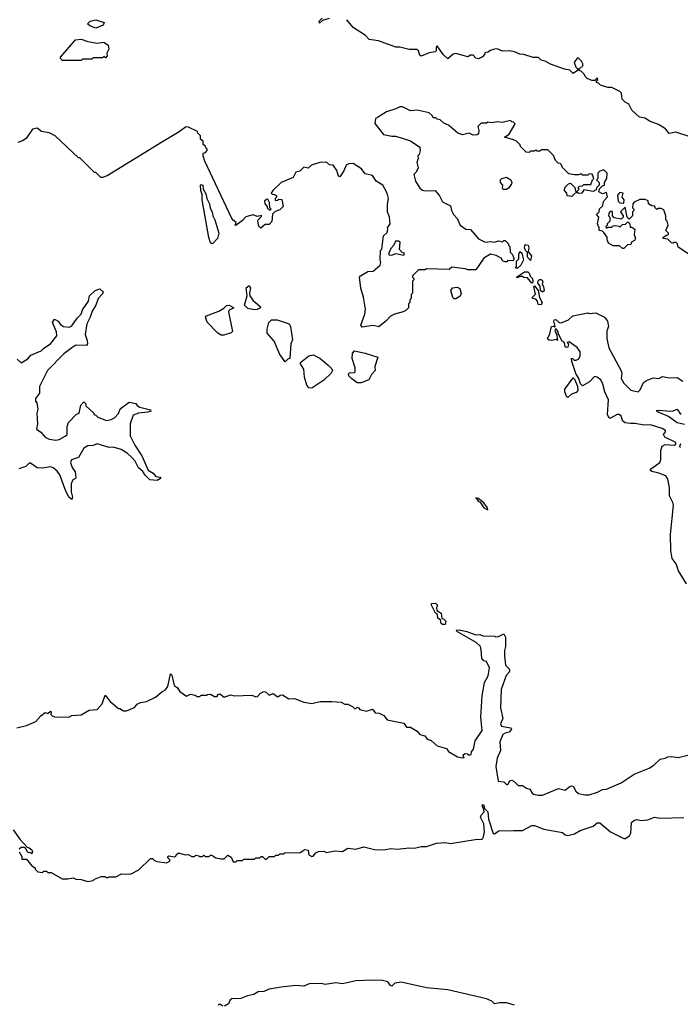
# Model space of a CAD drawing. Extents: x 2494106 to 2685573, y 758056 to 915185.
# Tile 384 of 507: x 2640935 to 2645888, y 846812 to 854197. Entities that reach past the tile are written whole.
import ezdxf

# ---------------------------------------------------------------- set-up
doc = ezdxf.new("R2010")
doc.units = 0

msp = doc.modelspace()

# ---------------------------------------------------------------- linework, layer by layer
at = {"layer": '0CON05XD'}
for points in [[(2641505, 854133.8), (2641460.5, 854150.5), (2641442.5, 854165), (2641462.5, 854185), (2641505, 854196.2), (2641567.5, 854175), (2641560, 854155), (2641505, 854133.8)], [(2643255, 854206.7), (2643205, 854190), (2643181.7, 854171.7), (2643180, 854185), (2643201.7, 854208.3)], [(2645955, 853322), (2645855, 853354.3), (2645805, 853343.3), (2645777.9, 853377.9), (2645725, 853410.8), (2645657.5, 853435), (2645625, 853457.5), (2645582.5, 853465), (2645525, 853517.5), (2645503.3, 853563.3), (2645475, 853577.5), (2645451.7, 853601.7), (2645446.7, 853645), (2645435, 853657.5), (2645375, 853687.5), (2645345, 853687.5), (2645290, 853705), (2645275, 853720), (2645260, 853725), (2645260, 853735), (2645270, 853745), (2645265, 853760), (2645248.3, 853741.7), (2645225, 853740), (2645190, 853755), (2645175, 853770), (2645168.3, 853788.3), (2645148.3, 853808.3), (2645125, 853820), (2645085, 853793.3), (2645058.8, 853818.8), (2645020, 853825), (2644915, 853863.8), (2644875, 853886.7), (2644845, 853893.3), (2644825, 853912.5), (2644785, 853913.3), (2644715, 853936.2), (2644685, 853937.5), (2644645, 853956.7), (2644605, 853963.3), (2644555, 853960), (2644515, 853977.5), (2644495, 853976.7), (2644463.8, 853966.2), (2644445, 853952.5), (2644421.7, 853948.3), (2644420, 853935), (2644405, 853917.5), (2644375, 853902.5), (2644355, 853907.5), (2644335, 853930), (2644315, 853930), (2644295, 853917.5), (2644205, 853942.5), (2644185, 853938.8), (2644145, 853902.5), (2644110, 853935), (2644065, 854000), (2644058.3, 853991.7), (2644057, 853963), (2644050, 853955), (2644005, 853949.2), (2643945, 853922.5), (2643935, 853930), (2643925, 853962.5), (2643912.3, 853972.3), (2643854.3, 853974.3), (2643785, 853991.2), (2643755, 853990), (2643625, 854037.5), (2643555, 854047.5), (2643528.8, 854078.8), (2643435, 854138.8), (2643387, 854197)], [(2641395, 853890), (2641255, 853890), (2641240, 853905), (2641240, 853915), (2641353, 854047), (2641395, 854050), (2641445, 854032.5), (2641515, 854020), (2641565, 854027.5), (2641597.5, 854005), (2641602.5, 853975), (2641587.5, 853945), (2641590, 853925), (2641578.3, 853911.7), (2641565, 853920), (2641555, 853910), (2641485, 853910), (2641475, 853900), (2641405, 853900), (2641395, 853890)], [(2645118.3, 853828.3), (2645135, 853830), (2645158.3, 853851.7), (2645157.5, 853865), (2645147.5, 853885), (2645125, 853907.5), (2645115, 853907.5), (2645092.5, 853875), (2645105, 853840), (2645118.3, 853828.3)], [(2645785, 852580), (2645800, 852585), (2645800, 852595), (2645780, 852615), (2645797.5, 852655), (2645790, 852685), (2645780, 852695), (2645780, 852725), (2645765, 852770), (2645745, 852780), (2645725, 852780), (2645713, 852773), (2645700, 852785), (2645698.3, 852798.3), (2645675, 852800), (2645650, 852815), (2645648.3, 852838.3), (2645625, 852847.5), (2645585, 852847.5), (2645541.7, 852828.3), (2645533, 852817), (2645530, 852785), (2645540, 852775), (2645540, 852765), (2645530, 852755), (2645530, 852725), (2645505, 852700), (2645490, 852715), (2645475, 852790), (2645440, 852755), (2645460, 852725), (2645460, 852715), (2645445, 852700), (2645391.7, 852711.7), (2645380, 852725), (2645380, 852755), (2645375, 852760), (2645361.7, 852758.3), (2645353, 852747), (2645350, 852725), (2645360, 852715), (2645360, 852685), (2645340, 852665), (2645340, 852655), (2645330, 852645), (2645332.5, 852632.5), (2645345, 852640), (2645375, 852640), (2645385, 852650), (2645405, 852652.5), (2645427.5, 852647.5), (2645435, 852640), (2645455, 852660), (2645477, 852663), (2645495, 852680), (2645510, 852665), (2645511.7, 852641.7), (2645525, 852640), (2645547.5, 852625), (2645542.5, 852585), (2645552.5, 852555), (2645545, 852540), (2645521.7, 852528.3), (2645518.3, 852511.7), (2645491.7, 852508.3), (2645465, 852480), (2645455, 852480), (2645431.7, 852501.7), (2645385, 852500), (2645350.7, 852520.7), (2645340, 852545), (2645340, 852565), (2645315, 852600), (2645305, 852610), (2645280, 852615), (2645280, 852635), (2645267.5, 852665), (2645277.5, 852715), (2645260, 852735), (2645280, 852755), (2645281.7, 852778.3), (2645308.3, 852801.7), (2645310, 852825), (2645318.3, 852841.7), (2645341.7, 852868.3), (2645335, 852900), (2645305, 852890), (2645277.5, 852905), (2645281.7, 852928.3), (2645305, 852950), (2645320, 852955), (2645320, 852975), (2645337.5, 853005), (2645340, 853045), (2645315, 853070), (2645285, 853060), (2645270, 853045), (2645270, 853005), (2645260, 852995), (2645280, 852975), (2645280, 852955), (2645260, 852935), (2645258.3, 852921.7), (2645235, 852907.5), (2645165, 852920), (2645150, 852895), (2645125, 852892.5), (2645115, 852900), (2645100, 852895), (2645075, 852870), (2645040, 852875), (2645037, 852897), (2645020, 852915), (2645021.7, 852938.3), (2645050, 852965), (2645065, 852970), (2645098.3, 852938.3), (2645101.7, 852911.7), (2645115, 852910), (2645130, 852925), (2645120, 852935), (2645131.7, 852948.3), (2645155, 852950), (2645165, 852960), (2645218.3, 852961.7), (2645230, 852995), (2645240, 853005), (2645228.3, 853038.3), (2645205, 853040), (2645195, 853030), (2645155, 853030), (2645145, 853040), (2645125, 853032.5), (2645095, 853032.5), (2645051.7, 853041.7), (2645001.7, 853091.7), (2644998.3, 853108.3), (2644988.3, 853118.3), (2644971.7, 853121.7), (2644951.7, 853141.7), (2644938.3, 853178.3), (2644895, 853220), (2644845, 853220), (2644835, 853210), (2644815, 853210), (2644805, 853220), (2644795, 853210), (2644765, 853210), (2644755, 853200), (2644733, 853203), (2644690, 853245), (2644688.3, 853258.3), (2644660, 853285), (2644637, 853297), (2644570, 853315), (2644605, 853337.5), (2644650, 853415), (2644638.3, 853428.3), (2644625, 853430), (2644615, 853440), (2644553, 853427), (2644515, 853430), (2644475, 853422.5), (2644445, 853427.5), (2644435, 853420), (2644395, 853420), (2644370, 853395), (2644377.5, 853365), (2644375, 853340), (2644365, 853332.5), (2644335, 853330), (2644306.1, 853346.1), (2644255, 853332.5), (2644220, 853345), (2644150, 853405), (2644115, 853420), (2644087, 853447), (2644065, 853450), (2644055, 853460), (2644035, 853460), (2644028.3, 853478.3), (2644005, 853497.5), (2643915, 853518), (2643865, 853513.8), (2643805, 853544.5), (2643785, 853543.1), (2643755, 853527.5), (2643685, 853506.2), (2643625, 853467.5), (2643602.5, 853455), (2643598.3, 853418.3), (2643662.5, 853335), (2643725, 853322.5), (2643755, 853323.3), (2643865, 853287.5), (2643935, 853240), (2643937.5, 853215), (2643930, 853185), (2643920, 853175), (2643922.5, 853155), (2643912.5, 853125), (2643922.5, 853085), (2643907, 853053), (2643890, 853035), (2643903.8, 852985), (2643935, 852933.3), (2643955, 852917.5), (2643975, 852912.5), (2644050, 852915), (2644082.5, 852875), (2644105, 852830), (2644165, 852800), (2644172.5, 852765), (2644187.5, 852735), (2644216.1, 852706.1), (2644237, 852657), (2644280, 852625), (2644315, 852622.5), (2644375, 852553.3), (2644425, 852527.5), (2644465, 852532.5), (2644495, 852527.5), (2644525, 852537.5), (2644555, 852530), (2644565, 852540), (2644575, 852540), (2644600, 852515), (2644600, 852505), (2644610, 852495), (2644613, 852453), (2644630, 852435), (2644640, 852405), (2644640, 852395), (2644631.7, 852388.3), (2644595, 852390), (2644588.3, 852381.7), (2644575, 852380), (2644560, 852385), (2644550, 852395), (2644550, 852405), (2644508.3, 852428.3), (2644465, 852437.5), (2644415, 852407.5), (2644355, 852320), (2644295, 852320), (2644275, 852327.5), (2644175, 852340), (2644155, 852322.5), (2643985, 852327.5), (2643975, 852320), (2643925, 852320), (2643895, 852290), (2643880, 852275), (2643880, 852265), (2643890, 852255), (2643890, 852245), (2643880, 852235), (2643880, 852145), (2643870, 852135), (2643870, 852105), (2643860, 852095), (2643860, 852075), (2643850, 852065), (2643850, 852035), (2643830, 852015), (2643810, 852005), (2643745, 851987.5), (2643715, 851972.5), (2643680, 851935), (2643627, 851893), (2643585, 851902.5), (2643501.7, 851891.7), (2643492.5, 851905), (2643521.7, 851988.3), (2643527.5, 852025), (2643512.5, 852115), (2643493.6, 852183.6), (2643482.5, 852265), (2643490, 852275), (2643545, 852307.5), (2643585, 852310), (2643637.5, 852355), (2643642.5, 852375), (2643637.5, 852395), (2643640, 852465), (2643650, 852475), (2643663.3, 852575), (2643689.2, 852600.8), (2643696.2, 852625), (2643693.6, 852636.4), (2643713, 852667), (2643706.7, 852715), (2643693.6, 852756.4), (2643693, 852813), (2643701.2, 852855), (2643691.2, 852895), (2643657.5, 852955), (2643607, 852987), (2643579.3, 853029.3), (2643525, 853040), (2643497.7, 853077.7), (2643435, 853117.5), (2643403.6, 853116.4), (2643383.6, 853106.4), (2643366.1, 853063.9), (2643335, 853017.5), (2643325, 853022.5), (2643313.8, 853065), (2643286.1, 853106.1), (2643258.3, 853108.3), (2643235, 853127.5), (2643185, 853126.2), (2643145, 853113.8), (2643122.5, 853105), (2643097.5, 853082.5), (2643065, 853090), (2643035, 853060), (2643005, 853052.5), (2642985, 853012.5), (2642895, 852976.7), (2642833.3, 852915), (2642820, 852895), (2642828.3, 852888.3), (2642847, 852887), (2642860, 852875), (2642860, 852865), (2642850, 852855), (2642851.7, 852841.7), (2642867, 852843), (2642878.3, 852851.7), (2642899.3, 852849.3), (2642910, 852795), (2642885, 852770), (2642851.7, 852758.3), (2642831.7, 852738.3), (2642826.4, 852683.6), (2642805, 852660), (2642775, 852660), (2642743, 852633), (2642728.3, 852648.3), (2642720, 852685), (2642723, 852697), (2642748.3, 852721.7), (2642748.3, 852728.3), (2642715, 852720), (2642685, 852732.5), (2642630.8, 852719.2), (2642605, 852690), (2642555, 852652.5), (2642550, 852655), (2642557, 852677), (2642535, 852692.5), (2642526.4, 852706.4), (2642322.5, 853135), (2642310, 853175), (2642310, 853195), (2642328.3, 853201.7), (2642340, 853215), (2642340, 853225), (2642330, 853235), (2642328.3, 853248.3), (2642311.7, 853261.7), (2642310, 853285), (2642291.7, 853301.7), (2642290, 853325), (2642270, 853345), (2642268.3, 853358.3), (2642195, 853392.5), (2642178.3, 853391.7), (2642130, 853355), (2642005, 853280), (2641590, 853025), (2641555, 853012.5), (2641543, 853013), (2641505, 853050), (2641495, 853050), (2641385, 853160), (2641375, 853160), (2641200, 853325), (2641155, 853347.5), (2641098.3, 853358.3), (2641065, 853382.5), (2641030, 853375), (2640983, 853307), (2640955, 853287.5), (2640920, 853275)], [(2644585, 852922.5), (2644563, 852923), (2644555, 852930), (2644557.5, 852955), (2644540, 852975), (2644540, 852995), (2644550, 853005), (2644585, 853016.7), (2644616.7, 852995), (2644623.8, 852975), (2644623.3, 852965), (2644603.3, 852935), (2644585, 852922.5)], [(2642375, 852516.7), (2642365, 852522.5), (2642354.1, 852564.1), (2642303.3, 852845), (2642302.5, 852885), (2642292.5, 852915), (2642290, 852955), (2642295, 852960), (2642307, 852957), (2642310, 852925), (2642331.7, 852891.7), (2642337.5, 852855), (2642357.5, 852815), (2642363, 852783), (2642377.5, 852755), (2642382.5, 852725), (2642397.5, 852695), (2642427.5, 852595), (2642418.8, 852555), (2642385, 852521.2), (2642375, 852516.7)], [(2642815, 852770), (2642820, 852775), (2642810, 852785), (2642807, 852827), (2642795, 852850), (2642785, 852847.5), (2642770, 852835), (2642773.3, 852815), (2642790, 852795), (2642790, 852785), (2642805, 852770), (2642815, 852770)], [(2645465, 852820), (2645467.5, 852845), (2645452.5, 852865), (2645460, 852895), (2645435, 852900), (2645418.3, 852881.7), (2645422.5, 852835), (2645435, 852822.5), (2645465, 852820)], [(2645975, 852422.5), (2645871.7, 852491.7), (2645867, 852517), (2645857, 852527), (2645843, 852527), (2645835, 852520), (2645823, 852523), (2645795, 852550), (2645760, 852555), (2645760, 852565), (2645785, 852580)], [(2643815, 852430), (2643820, 852445), (2643801.7, 852451.7), (2643783, 852473), (2643788.3, 852528.3), (2643775, 852536.7), (2643753.9, 852536.1), (2643740, 852505), (2643718.3, 852481.7), (2643703, 852447), (2643703, 852433), (2643725, 852430), (2643755, 852442.5), (2643815, 852430)], [(2644765, 852390), (2644743.3, 852415), (2644741.7, 852451.7), (2644727.5, 852465), (2644720, 852485), (2644725, 852510), (2644747.5, 852505), (2644752.5, 852485), (2644747.5, 852455), (2644772.5, 852425), (2644765, 852390)], [(2644665, 852330), (2644652.5, 852332.5), (2644660, 852345), (2644660, 852385), (2644677, 852403), (2644676.7, 852435), (2644685, 852457.5), (2644700, 852445), (2644712.5, 852395), (2644692.5, 852355), (2644665, 852330)], [(2644775, 852220), (2644741.7, 852261.7), (2644715, 852262.5), (2644705, 852270), (2644685, 852270), (2644665, 852260), (2644660, 852265), (2644720, 852305), (2644745, 852306.7), (2644756.1, 852296.1), (2644762.5, 852272.5), (2644780, 852255), (2644781.7, 852228.3), (2644775, 852220)], [(2644855, 852152.5), (2644840, 852165), (2644837.5, 852197.5), (2644820.7, 852220.7), (2644821.2, 852238.8), (2644832.5, 852247.5), (2644845, 852247.5), (2644857.5, 852235), (2644852.5, 852212.5), (2644862.5, 852195), (2644866.2, 852163.8), (2644855, 852152.5)], [(2640915, 851650), (2640945, 851622.5), (2640995, 851652.5), (2641019.3, 851680.7), (2641095, 851713.8), (2641116, 851734), (2641166.2, 851765), (2641212.5, 851825), (2641210, 851855), (2641181.2, 851925), (2641195, 851950), (2641222.5, 851935), (2641240.8, 851910.8), (2641262.5, 851895), (2641305, 851890), (2641325, 851900), (2641365, 851957.5), (2641395, 851987.5), (2641405, 852020), (2641450, 852085), (2641457.5, 852125), (2641500, 852165), (2641535, 852177.5), (2641560, 852155), (2641555, 852140), (2641523, 852107), (2641506.2, 852055), (2641478.8, 852011.2), (2641464, 851965), (2641438.8, 851915), (2641426.7, 851835), (2641441.7, 851791.7), (2641442.5, 851765), (2641435, 851752.5), (2641355, 851756), (2641325, 851736.7), (2641265, 851691.2), (2641144.5, 851565), (2641083.8, 851445), (2641083.6, 851396.4), (2641053.3, 851355), (2641053.3, 851335), (2641062.5, 851322.5), (2641070, 851275), (2641062.5, 851245), (2641067.5, 851165), (2641060, 851125), (2641092.5, 851102.5), (2641126.7, 851065), (2641155, 851051.2), (2641205, 851042.5), (2641231.7, 851048.3), (2641275, 851072.5), (2641290, 851085), (2641290, 851145), (2641300, 851175), (2641361.7, 851238.3), (2641380, 851245), (2641393, 851307), (2641415, 851330), (2641430, 851315), (2641431.7, 851301.7), (2641490, 851245), (2641490, 851235), (2641505, 851230), (2641520, 851215), (2641585, 851190), (2641621.7, 851198.3), (2641645, 851210), (2641676.4, 851243.6), (2641685, 851270), (2641697, 851283), (2641755, 851327.5), (2641805, 851317.5), (2641815, 851302.5), (2641835, 851290), (2641915, 851270), (2641918.3, 851261.7), (2641896.4, 851253.6), (2641825, 851246.7), (2641785, 851230), (2641763.9, 851166.1), (2641763.3, 851075), (2641797.5, 851005), (2641850, 850925), (2641899.2, 850819.2), (2641936.7, 850795), (2641955, 850770), (2641990, 850765), (2641990, 850755), (2641965, 850740), (2641910, 850745), (2641875, 850780), (2641859.3, 850809.3), (2641827, 850837), (2641800, 850885), (2641775, 850913.3), (2641741.2, 850945), (2641695, 850972.5), (2641635, 850990), (2641605, 850987.5), (2641515, 851016.2), (2641485, 851004), (2641445, 851000.8), (2641415, 850983.3), (2641375.8, 850914.2), (2641323.3, 850895), (2641316.7, 850875), (2641328, 850838), (2641351.2, 850805), (2641356, 850765), (2641352.5, 850755), (2641333.3, 850745), (2641321.4, 850715), (2641320, 850655), (2641331.2, 850615), (2641325, 850597.5), (2641305, 850613.3), (2641281.1, 850661.1), (2641235, 850782.5), (2641215, 850811.2), (2641185, 850836), (2641165, 850843.3), (2641105, 850833.3), (2641067, 850837), (2641015, 850870), (2641005, 850870), (2640980, 850845), (2640928.3, 850828.3)], [(2642695, 852020), (2642645, 852030), (2642620, 852055), (2642640, 852125), (2642633.3, 852185), (2642655, 852202.5), (2642666.7, 852185), (2642657.5, 852145), (2642660, 852125), (2642683.6, 852093.6), (2642737.5, 852045), (2642740, 852035), (2642715, 852022.5), (2642695, 852020)], [(2644193, 852103), (2644183, 852113), (2644167.5, 852165), (2644180, 852185), (2644215, 852191.2), (2644235, 852180), (2644245.8, 852144.2), (2644237.7, 852122.3), (2644205, 852103.3), (2644193, 852103)], [(2644845, 852057.5), (2644821.7, 852061.7), (2644817, 852087), (2644805, 852100), (2644780, 852105), (2644780, 852115), (2644801.7, 852138.3), (2644790, 852195), (2644795, 852200), (2644822.5, 852165), (2644833, 852113), (2644852.5, 852075), (2644845, 852057.5)], [(2642445, 851830), (2642420, 851845), (2642339.5, 851929.5), (2642328.8, 851965), (2642335, 851976.2), (2642428.1, 852011.9), (2642466.1, 852033.9), (2642485, 852052.5), (2642505, 852056.7), (2642540, 852035), (2642505, 852017.5), (2642500, 852005), (2642531.7, 851858.3), (2642521.7, 851848.3), (2642465, 851831.2), (2642445, 851830)], [(2645935, 849966.7), (2645874.3, 850064.3), (2645855.9, 850115.9), (2645827.5, 850155), (2645816, 850215), (2645814.5, 850335), (2645837.3, 850555), (2645833.1, 850575), (2645806.2, 850625), (2645807.2, 850685), (2645797.4, 850737.4), (2645793.3, 850755), (2645779.2, 850775), (2645726.9, 850796.9), (2645675, 850809.4), (2645663.8, 850815), (2645664, 850825), (2645735.4, 850875), (2645741.6, 850898.4), (2645741.1, 850965), (2645751.7, 850998.3), (2645775, 851010), (2645845.3, 851004.8), (2645855.4, 851014.6), (2645855.4, 851025.4), (2645771.2, 851065), (2645763.3, 851085), (2645777.5, 851105), (2645776.7, 851115), (2645752.1, 851132.1), (2645665, 851158), (2645615, 851155.8), (2645549.5, 851169.5), (2645515, 851167.5), (2645474.3, 851174.3), (2645457, 851187), (2645444.2, 851224.2), (2645430, 851235), (2645415, 851235.6), (2645365, 851208.8), (2645355, 851208.8), (2645341.1, 851235), (2645350, 851345), (2645321.2, 851405), (2645306.2, 851463.8), (2645291.2, 851495), (2645265, 851516.7), (2645245, 851520), (2645208.3, 851481.7), (2645155, 851450), (2645140, 851465), (2645126.7, 851505), (2645103.8, 851543.8), (2645079.3, 851619.3), (2645070, 851655), (2645080, 851655), (2645093, 851643), (2645107, 851643), (2645126.4, 851653.6), (2645137.5, 851675), (2645137.5, 851705), (2645115, 851737.5), (2645055, 851780), (2645040, 851775), (2645050, 851765), (2645045, 851740), (2645035, 851737.5), (2645024.1, 851744.1), (2645020, 851775), (2645002.5, 851785), (2644972.5, 851842.5), (2644972.5, 851855), (2644955, 851880), (2644947.5, 851865), (2644961.7, 851831.7), (2644968.3, 851791.7), (2644957.5, 851797.5), (2644925, 851790), (2644905, 851792.5), (2644893, 851803), (2644910, 851840), (2644922.5, 851895), (2644937.5, 851897.5), (2644945, 851890), (2644950, 851895), (2644940, 851935), (2644943, 851947), (2644955, 851947.5), (2644980, 851925), (2644995, 851922.5), (2645050, 851945), (2645083, 851977), (2645195, 851997.5), (2645205, 851992.5), (2645255, 851997.5), (2645320, 851965), (2645342.5, 851935), (2645350, 851895), (2645337, 851863), (2645336.2, 851805), (2645351.2, 851735), (2645443.6, 851563.6), (2645450, 851545), (2645445.7, 851505), (2645465, 851470), (2645517.7, 851417.7), (2645573, 851407), (2645588.3, 851421.7), (2645613.3, 851475), (2645635, 851490), (2645685, 851510), (2645727.5, 851505), (2645755, 851520), (2645805, 851511.2), (2645865, 851513.8), (2645905.9, 851485.9)], [(2642925, 851630), (2642886.4, 851686.4), (2642842.5, 851785), (2642790, 851845), (2642790, 851875), (2642803, 851927), (2642823.3, 851946.7), (2642865, 851946.2), (2642955, 851916.7), (2642966.4, 851896.4), (2642980, 851795), (2642967.5, 851765), (2642960, 851655), (2642945, 851650), (2642925, 851630)], [(2643125, 851434), (2643102.5, 851435), (2643086.7, 851455), (2643070, 851515), (2643066.4, 851576.4), (2643040, 851615), (2643040, 851625), (2643103, 851677), (2643135, 851682.5), (2643185, 851657.5), (2643247.5, 851605), (2643275, 851577.5), (2643280, 851565), (2643270, 851545), (2643215, 851493.3), (2643125, 851434)], [(2643465, 851472.5), (2643425, 851502.5), (2643402.5, 851525), (2643400, 851535), (2643405, 851547.5), (2643445, 851550), (2643450, 851555), (2643450, 851585), (2643427.5, 851655), (2643430, 851695), (2643445, 851712.5), (2643525, 851696.7), (2643620, 851665), (2643596.7, 851595), (2643600, 851565), (2643572.5, 851535), (2643552.5, 851495), (2643495, 851473.3), (2643465, 851472.5)], [(2645045, 851362.5), (2645035, 851370), (2645023.3, 851405), (2645023.3, 851425), (2645085, 851510), (2645095, 851500), (2645117.5, 851447.5), (2645120, 851415), (2645108, 851402), (2645072.7, 851387.3), (2645045, 851362.5)], [(2645919.8, 851159.8), (2645865, 851173.8), (2645800, 851220), (2645717.5, 851255), (2645707.5, 851265), (2645725, 851269.2), (2645815, 851260.5), (2645835, 851262.2), (2645865, 851276.2), (2645884.3, 851245), (2645895, 851237.8)], [(2645893.1, 851016.9), (2645883.8, 851006.2), (2645883.3, 850995), (2645889.5, 850989.5)], [(2644445, 850522), (2644442.9, 850535), (2644415, 850574.4), (2644373.3, 850605), (2644355, 850610), (2644371.4, 850585), (2644387.9, 850577.9), (2644415, 850536.7), (2644445, 850522)], [(2644125, 849660), (2644105, 849660), (2644095, 849667.5), (2644090, 849695), (2644069.3, 849709.3), (2644067, 849737), (2644052.5, 849745), (2644022.5, 849805), (2644021.7, 849818.3), (2644051.7, 849821.7), (2644067, 849807), (2644060, 849785), (2644062.5, 849765), (2644096.2, 849745), (2644100, 849705), (2644115, 849700), (2644130, 849685), (2644125, 849660)], [(2640913.6, 848886.4), (2640986.4, 848903.6), (2641055, 848932.5), (2641093, 848977), (2641125, 849000), (2641147, 848993), (2641165, 849010), (2641170, 849005), (2641167.5, 848985), (2641177.5, 848975), (2641195, 848967.5), (2641303, 848967), (2641325, 848977.5), (2641396.4, 848983.6), (2641455, 849017.5), (2641517, 849023), (2641552.5, 849065), (2641575, 849130), (2641613.6, 849083.6), (2641675, 849030), (2641685, 849030), (2641713, 849013), (2641737, 849013), (2641795, 849037.5), (2641817, 849063), (2641840, 849075), (2641885, 849082.5), (2641953.6, 849116.4), (2642000, 849155), (2642029.3, 849170.7), (2642046.7, 849195), (2642065, 849290), (2642075, 849280), (2642093.9, 849203.9), (2642115, 849187.5), (2642135, 849157.5), (2642185, 849122.5), (2642215, 849137.5), (2642251.7, 849131.7), (2642265, 849120), (2642285, 849120), (2642295, 849130), (2642335, 849130), (2642343, 849137), (2642365, 849137.5), (2642395, 849120), (2642415, 849120), (2642420, 849135), (2642435, 849140), (2642467, 849117), (2642515, 849133.3), (2642545, 849126.7), (2642675, 849131.2), (2642705, 849118.8), (2642718.3, 849121.7), (2642740, 849145), (2642765, 849159.2), (2642783, 849153), (2642805, 849130), (2642835, 849142.5), (2642865, 849120), (2642875, 849120), (2642888.3, 849131.7), (2642905, 849132.5), (2642953, 849103), (2642995, 849106.7), (2643065, 849078.8), (2643125, 849068.8), (2643187, 849083), (2643275, 849083.8), (2643345, 849078.8), (2643373.6, 849063.6), (2643395, 849063.3), (2643430, 849045), (2643445, 849030), (2643455, 849030), (2643465, 849040), (2643476.4, 849036.4), (2643485, 849022.5), (2643535, 849010), (2643580, 849025), (2643599.3, 848999.3), (2643630, 848995), (2643665, 848977.5), (2643690, 848945), (2643815, 848920), (2643835, 848890), (2643865, 848890), (2643915, 848861.2), (2643935, 848836.7), (2643972.5, 848825), (2643991.2, 848801.2), (2644020.7, 848790.7), (2644065, 848750), (2644135, 848730), (2644149.3, 848709.3), (2644218.3, 848668.3), (2644255, 848660), (2644267, 848663), (2644260, 848675), (2644262.5, 848685), (2644275, 848692.5), (2644291.7, 848691.7), (2644305, 848680), (2644320, 848685), (2644322.5, 848705), (2644336.7, 848725), (2644350.5, 848789.5), (2644401.4, 848865), (2644392.5, 848965), (2644402.5, 849125), (2644420.8, 849225), (2644448.1, 849275), (2644458.1, 849335), (2644435, 849382.5), (2644415, 849387.5), (2644400, 849405), (2644395, 849470), (2644390, 849495), (2644356.9, 849526.9), (2644216.7, 849605), (2644206.7, 849615), (2644210.8, 849619.2), (2644230.7, 849620.7), (2644288.3, 849608.3), (2644353.8, 849583.8), (2644385, 849586.2), (2644407, 849577), (2644495, 849572.5), (2644505, 849567.5), (2644525, 849570), (2644565, 849590), (2644576.7, 849565), (2644577.5, 849495), (2644570, 849465), (2644570, 849425), (2644577.5, 849355), (2644605, 849327.5), (2644607.5, 849315), (2644606.1, 849303.9), (2644582.3, 849277.7), (2644546, 849174), (2644540, 849035), (2644556.7, 848955), (2644538.8, 848915), (2644548.3, 848898.3), (2644615, 848886), (2644622.5, 848875), (2644605, 848853.3), (2644575, 848846.7), (2644557.5, 848835), (2644535, 848780), (2644540, 848715), (2644515, 848657.5), (2644505.8, 848595), (2644523.3, 848485), (2644565, 848480), (2644585, 848460), (2644595, 848460), (2644610.7, 848489.3), (2644625, 848492.5), (2644643, 848483), (2644673, 848453), (2644705, 848452.5), (2644735, 848432.5), (2644760, 848425), (2644777.5, 848395), (2644788.3, 848388.3), (2644825, 848380), (2644855, 848381.2), (2644975, 848430), (2645025, 848417.5), (2645055, 848442.5), (2645075, 848450), (2645085, 848447.5), (2645105, 848410), (2645123.9, 848393.9), (2645172.3, 848382.3), (2645205, 848383.8)], [(2645205, 848383.8), (2645267.3, 848402.7), (2645305, 848423.8), (2645335, 848426), (2645445.9, 848474.1), (2645541.7, 848538.3), (2645655, 848583.3), (2645690, 848605), (2645738.3, 848651.7), (2645775, 848657.5), (2645795, 848667.5), (2645825, 848670), (2645873, 848663), (2645955, 848683.3)], [(2640930, 847955), (2640951.7, 847921.7), (2640951.7, 847901.7), (2640985, 847900), (2641025, 847850), (2641050, 847835), (2641050, 847825), (2641070, 847805), (2641105, 847800), (2641115, 847810), (2641135, 847810), (2641145, 847800), (2641171.7, 847801.7), (2641253.6, 847753.6), (2641295, 847752.5), (2641335, 847760), (2641355, 847750), (2641395, 847747.5), (2641445, 847732.5), (2641485, 847740), (2641495, 847750), (2641545, 847770), (2641575, 847770), (2641582.5, 847762.5), (2641595, 847762.5), (2641605, 847767.5), (2641655, 847767.5), (2641698.3, 847791.7), (2641765, 847787.5), (2641829.3, 847820.7), (2641915, 847906.2), (2641930, 847905), (2641945, 847890), (2641963, 847883), (2642035, 847872.5), (2642060, 847885), (2642060, 847895), (2642043.8, 847913.8), (2642052.5, 847925), (2642095, 847917.5), (2642106.7, 847923.3), (2642110, 847935), (2642125, 847947.5), (2642175, 847932.5), (2642197, 847937), (2642225, 847920), (2642245, 847920), (2642255, 847930), (2642277, 847927), (2642285, 847920), (2642305, 847920), (2642315, 847930), (2642325, 847920), (2642355, 847920), (2642365, 847930), (2642375, 847930), (2642405, 847910), (2642445, 847902.5), (2642467, 847903), (2642495, 847930), (2642520, 847915), (2642535, 847880), (2642555, 847880), (2642565, 847890), (2642605, 847890), (2642615, 847900), (2642695, 847900), (2642705, 847910), (2642735, 847910), (2642745, 847920), (2642755, 847920), (2642775, 847900), (2642785, 847900), (2642805, 847920), (2642845, 847920), (2642855, 847930), (2642875, 847930), (2642885, 847940), (2642915, 847940), (2642925, 847950), (2643035, 847947.5), (2643060, 847965), (2643075, 847972.5), (2643098.3, 847968.3), (2643103.9, 847933.9), (2643125, 847920), (2643136, 847924), (2643155, 847947.5), (2643175, 847957.5), (2643215, 847960), (2643235, 847950), (2643297, 847963), (2643355, 847957.5), (2643396.4, 847983.6), (2643455, 847976.2), (2643515, 847992.5), (2643595, 847974), (2643665, 847970.8), (2643718.3, 847981.7), (2643765, 847976), (2643855, 847986.7), (2643895, 847984), (2643945, 847996.2), (2643985, 847996.7), (2644059.3, 848020.7), (2644125, 848026.2), (2644165, 848018.8), (2644365, 848050), (2644395, 848048.8), (2644405.8, 848054.2), (2644412.7, 848067.3), (2644420.6, 848105), (2644414.3, 848165), (2644391.2, 848215), (2644395, 848230), (2644417.5, 848255), (2644412.5, 848282.5), (2644403.8, 848295), (2644405, 848310), (2644415, 848306.7), (2644420, 848280), (2644445.7, 848255), (2644450.9, 848200.9), (2644485, 848092.5), (2644495, 848090), (2644526.4, 848113.6), (2644640, 848115), (2644704.2, 848115.8), (2644775, 848152.2), (2644795, 848153.5), (2644865, 848127.1), (2645005, 848101.2), (2645025, 848082.5), (2645045, 848077.5), (2645095, 848091.2), (2645137.5, 848115), (2645235, 848147.5), (2645265, 848172.5), (2645285, 848172.5), (2645365, 848106.2), (2645465, 848056.7), (2645475, 848056.7), (2645507.5, 848075), (2645517.5, 848095), (2645523.3, 848175), (2645539.5, 848190.5), (2645561.2, 848198.8), (2645595, 848192), (2645645, 848196), (2645695, 848215.8), (2645735, 848208.6), (2645915, 848212.5)], [(2640885, 848120), (2640935, 848050), (2640991.7, 847991.7), (2641007, 847987), (2641025, 847970), (2641030, 847955), (2641025, 847940), (2641015, 847950), (2641005, 847947.5), (2640993.6, 847953.6), (2640980, 847980), (2640967.5, 847987.5), (2640945, 847987.5), (2640930, 847975)], [(2644645.8, 846805.8), (2644585, 846822.5), (2644535.8, 846824.2), (2644495, 846816.7), (2644475.5, 846835.5), (2644435, 846854.3), (2644145, 846920), (2643985, 846936.9), (2643795, 846978.1), (2643748.6, 846971.4), (2643725, 846947.5), (2643715, 846952.5), (2643695, 846982), (2643655, 846991.4), (2643585, 846994.2), (2643455, 846987.5), (2643355, 846966), (2643305, 846974.2), (2643225, 846962), (2643195, 846968), (2643106.1, 846966.1), (2643065, 846948.6), (2643005, 846952.5), (2642895, 846942), (2642805, 846926), (2642765, 846908), (2642723.6, 846906.4), (2642690, 846885), (2642643.6, 846876.4), (2642593, 846857), (2642525, 846852.5), (2642512.5, 846845), (2642500, 846815), (2642471.7, 846798.3)], [(2642458.3, 846798.3), (2642435, 846812.5), (2642422.5, 846805)]]:
    msp.add_lwpolyline(points, dxfattribs=at)

doc.saveas('drawing.dxf')
